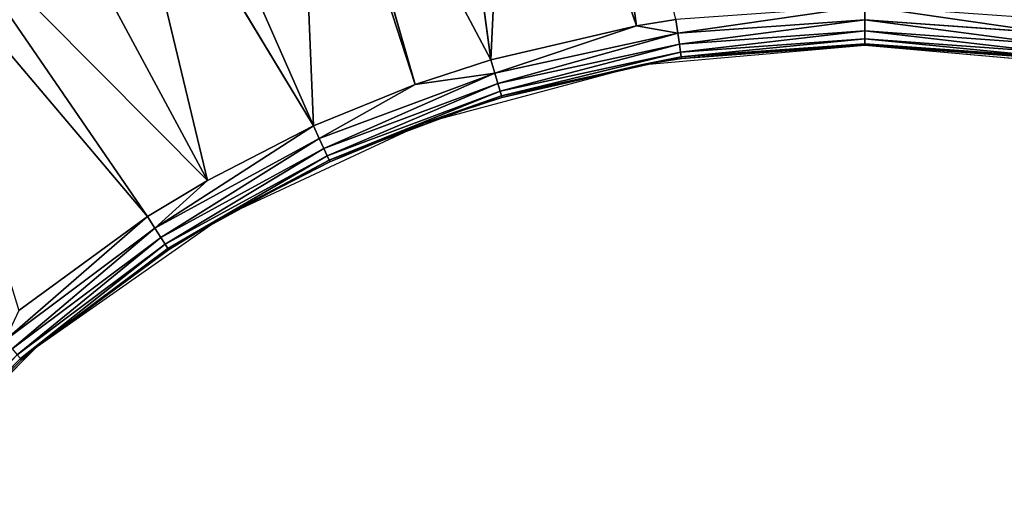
# Model space of a CAD drawing. Extents: x 0 to 500, y 0 to 390.
# Tile 580 of 656: x 239 to 252, y 210 to 216. Entities that reach past the tile are written whole.
import ezdxf

# ---------------------------------------------------------------- set-up
doc = ezdxf.new("R2010")
doc.units = 0
doc.header["$LTSCALE"] = 25.4
doc.layers.get('0').update_dxf_attribs({"linetype": 'CONTINUOUS'})

# ---------------------------------------------------------------- blocks, each defined once
blk = doc.blocks.new('ATLANTA505_-_S_STL')
at = {"color": 0}
for p, q in [((241.138, 18.205, 176.12), (238.083, 23.629, 172.506)), ((241.138, 18.205, 176.12), (238.083, 23.629, 172.506)), ((238.474, 23.635, 172.239), (241.138, 18.205, 176.12)), ((238.474, 23.635, 172.239), (241.138, 18.205, 176.12)), ((239.648, 23.651, 171.51), (241.883, 18.205, 175.669)), ((239.648, 23.651, 171.51), (241.883, 18.205, 175.669)), ((243.202, 18.205, 174.993), (240.744, 23.665, 170.92)), ((240.744, 23.665, 170.92), (241.883, 18.205, 175.669)), ((240.744, 23.665, 170.92), (241.883, 18.205, 175.669)), ((243.202, 18.205, 174.993), (240.744, 23.665, 170.92)), ((241.291, 23.672, 170.656), (243.202, 18.205, 174.993)), ((241.291, 23.672, 170.656), (243.202, 18.205, 174.993)), ((242.997, 23.69, 169.954), (244.467, 18.205, 174.477)), ((242.997, 23.69, 169.954), (244.467, 18.205, 174.477)), ((242.997, 23.69, 169.954), (243.202, 18.205, 174.993)), ((242.997, 23.69, 169.954), (243.202, 18.205, 174.993)), ((245.407, 18.205, 174.171), (243.144, 23.691, 169.902)), ((243.144, 23.691, 169.902), (244.467, 18.205, 174.477)), ((243.144, 23.691, 169.902), (244.467, 18.205, 174.477)), ((245.407, 18.205, 174.171), (243.144, 23.691, 169.902)), ((244.759, 23.705, 169.405), (245.407, 18.205, 174.171)), ((244.759, 23.705, 169.405), (245.407, 18.205, 174.171)), ((245.644, 23.711, 169.193), (247.217, 18.205, 173.748)), ((245.644, 23.711, 169.193), (247.217, 18.205, 173.748)), ((246.558, 23.716, 169.016), (247.217, 18.205, 173.748)), ((246.558, 23.716, 169.016), (247.217, 18.205, 173.748)), ((239.366, 17.976, 177.659), (241.138, 18.205, 176.12)), ((239.366, 17.976, 177.659), (241.138, 18.205, 176.12)), ((241.138, 18.205, 176.12), (239.542, 18.205, 177.287)), ((241.138, 18.205, 176.12), (239.542, 18.205, 177.287)), ((241.23, 17.976, 176.264), (241.138, 18.205, 176.12)), ((241.23, 17.976, 176.264), (241.138, 18.205, 176.12)), ((241.883, 18.205, 175.669), (241.138, 18.205, 176.12)), ((241.883, 18.205, 175.669), (241.138, 18.205, 176.12)), ((241.883, 18.205, 175.669), (241.23, 17.976, 176.264)), ((241.23, 17.976, 176.264), (243.202, 18.205, 174.993)), ((241.23, 17.976, 176.264), (243.202, 18.205, 174.993)), ((241.883, 18.205, 175.669), (241.23, 17.976, 176.264)), ((243.202, 18.205, 174.993), (241.883, 18.205, 175.669)), ((243.202, 18.205, 174.993), (241.883, 18.205, 175.669)), ((243.273, 17.976, 175.148), (243.202, 18.205, 174.993)), ((243.273, 17.976, 175.148), (243.202, 18.205, 174.993)), ((244.467, 18.205, 174.477), (243.202, 18.205, 174.993)), ((244.467, 18.205, 174.477), (243.202, 18.205, 174.993)), ((244.467, 18.205, 174.477), (243.273, 17.976, 175.148)), ((244.467, 18.205, 174.477), (243.273, 17.976, 175.148)), ((245.407, 18.205, 174.171), (244.467, 18.205, 174.477)), ((244.467, 18.205, 174.477), (245.455, 17.976, 174.335)), ((244.467, 18.205, 174.477), (245.455, 17.976, 174.335)), ((245.407, 18.205, 174.171), (244.467, 18.205, 174.477)), ((247.217, 18.205, 173.748), (245.407, 18.205, 174.171)), ((245.407, 18.205, 174.171), (245.455, 17.976, 174.335)), ((245.407, 18.205, 174.171), (245.455, 17.976, 174.335)), ((247.217, 18.205, 173.748), (245.407, 18.205, 174.171)), ((245.455, 17.976, 174.335), (247.217, 18.205, 173.748)), ((245.455, 17.976, 174.335), (247.217, 18.205, 173.748)), ((247.705, 18.205, 173.67), (247.217, 18.205, 173.748)), ((247.217, 18.205, 173.748), (247.73, 17.976, 173.84)), ((247.217, 18.205, 173.748), (247.73, 17.976, 173.84)), ((247.705, 18.205, 173.67), (247.217, 18.205, 173.748)), ((247.73, 17.976, 173.84), (247.705, 18.205, 173.67)), ((247.73, 17.976, 173.84), (247.705, 18.205, 173.67)), ((250.052, 18.205, 173.503), (250.052, 17.976, 173.674)), ((250.052, 18.205, 173.503), (250.052, 17.976, 173.674)), ((241.23, 17.976, 176.264), (239.366, 17.976, 177.659)), ((241.23, 17.976, 176.264), (239.366, 17.976, 177.659)), ((243.273, 17.976, 175.148), (241.23, 17.976, 176.264)), ((241.23, 17.976, 176.264), (241.304, 17.726, 176.379)), ((243.273, 17.976, 175.148), (241.23, 17.976, 176.264)), ((241.23, 17.976, 176.264), (241.304, 17.726, 176.379)), ((243.273, 17.976, 175.148), (245.455, 17.976, 174.335)), ((243.273, 17.976, 175.148), (245.455, 17.976, 174.335)), ((243.273, 17.976, 175.148), (243.33, 17.726, 175.273)), ((243.273, 17.976, 175.148), (243.33, 17.726, 175.273)), ((245.455, 17.976, 174.335), (247.73, 17.976, 173.84)), ((245.455, 17.976, 174.335), (247.73, 17.976, 173.84)), ((245.455, 17.976, 174.335), (245.493, 17.726, 174.466)), ((245.455, 17.976, 174.335), (245.493, 17.726, 174.466)), ((247.749, 17.726, 173.975), (247.73, 17.976, 173.84)), ((247.73, 17.976, 173.84), (250.052, 17.976, 173.674)), ((247.73, 17.976, 173.84), (250.052, 17.976, 173.674)), ((247.749, 17.726, 173.975), (247.73, 17.976, 173.84)), ((250.052, 17.976, 173.674), (252.374, 17.976, 173.84)), ((250.052, 17.976, 173.674), (252.374, 17.976, 173.84)), ((250.052, 17.976, 173.674), (250.052, 17.726, 173.81)), ((250.052, 17.976, 173.674), (250.052, 17.726, 173.81)), ((241.304, 17.726, 176.379), (239.456, 17.726, 177.763)), ((241.304, 17.726, 176.379), (239.456, 17.726, 177.763)), ((243.33, 17.726, 175.273), (241.304, 17.726, 176.379)), ((241.304, 17.726, 176.379), (241.358, 17.458, 176.463)), ((243.33, 17.726, 175.273), (241.304, 17.726, 176.379)), ((241.304, 17.726, 176.379), (241.358, 17.458, 176.463)), ((243.33, 17.726, 175.273), (245.493, 17.726, 174.466)), ((243.33, 17.726, 175.273), (245.493, 17.726, 174.466)), ((243.33, 17.726, 175.273), (243.372, 17.458, 175.363)), ((243.33, 17.726, 175.273), (243.372, 17.458, 175.363)), ((245.493, 17.726, 174.466), (247.749, 17.726, 173.975)), ((245.493, 17.726, 174.466), (247.749, 17.726, 173.975)), ((245.493, 17.726, 174.466), (245.522, 17.458, 174.562)), ((245.493, 17.726, 174.466), (245.522, 17.458, 174.562)), ((247.763, 17.458, 174.074), (247.749, 17.726, 173.975)), ((247.749, 17.726, 173.975), (250.052, 17.726, 173.81)), ((247.749, 17.726, 173.975), (250.052, 17.726, 173.81)), ((247.763, 17.458, 174.074), (247.749, 17.726, 173.975)), ((250.052, 17.726, 173.81), (252.355, 17.726, 173.975)), ((250.052, 17.726, 173.81), (252.355, 17.726, 173.975)), ((250.052, 17.726, 173.81), (250.052, 17.458, 173.91)), ((250.052, 17.726, 173.81), (250.052, 17.458, 173.91)), ((241.358, 17.458, 176.463), (239.521, 17.458, 177.838)), ((239.521, 17.458, 177.838), (239.561, 17.179, 177.884)), ((241.358, 17.458, 176.463), (239.521, 17.458, 177.838)), ((239.521, 17.458, 177.838), (239.561, 17.179, 177.884)), ((243.372, 17.458, 175.363), (241.358, 17.458, 176.463)), ((241.358, 17.458, 176.463), (241.391, 17.179, 176.514)), ((243.372, 17.458, 175.363), (241.358, 17.458, 176.463)), ((241.358, 17.458, 176.463), (241.391, 17.179, 176.514)), ((243.372, 17.458, 175.363), (245.522, 17.458, 174.562)), ((243.372, 17.458, 175.363), (245.522, 17.458, 174.562)), ((243.372, 17.458, 175.363), (243.397, 17.179, 175.419)), ((243.372, 17.458, 175.363), (243.397, 17.179, 175.419)), ((245.522, 17.458, 174.562), (247.763, 17.458, 174.074)), ((245.522, 17.458, 174.562), (247.763, 17.458, 174.074)), ((245.522, 17.458, 174.562), (245.539, 17.179, 174.62)), ((245.522, 17.458, 174.562), (245.539, 17.179, 174.62)), ((247.772, 17.179, 174.134), (247.763, 17.458, 174.074)), ((247.763, 17.458, 174.074), (250.052, 17.458, 173.91)), ((247.763, 17.458, 174.074), (250.052, 17.458, 173.91)), ((247.772, 17.179, 174.134), (247.763, 17.458, 174.074)), ((250.052, 17.458, 173.91), (252.341, 17.458, 174.074)), ((250.052, 17.458, 173.91), (252.341, 17.458, 174.074)), ((250.052, 17.458, 173.91), (250.052, 17.179, 173.971)), ((250.052, 17.458, 173.91), (250.052, 17.179, 173.971)), ((237.945, 17.179, 179.5), (239.561, 17.179, 177.884)), ((237.945, 17.179, 179.5), (239.561, 17.179, 177.884)), ((239.767, 16.895, 177.735), (239.561, 17.179, 177.884)), ((239.561, 17.179, 177.884), (239.574, 16.895, 177.899)), ((239.767, 16.895, 177.735), (239.561, 17.179, 177.884)), ((241.391, 17.179, 176.514), (239.561, 17.179, 177.884)), ((241.391, 17.179, 176.514), (239.561, 17.179, 177.884)), ((239.561, 17.179, 177.884), (239.574, 16.895, 177.899)), ((241.391, 17.179, 176.514), (239.767, 16.895, 177.735)), ((241.391, 17.179, 176.514), (239.767, 16.895, 177.735)), ((241.402, 16.895, 176.531), (241.391, 17.179, 176.514)), ((242.052, 16.895, 176.135), (241.391, 17.179, 176.514)), ((241.402, 16.895, 176.531), (241.391, 17.179, 176.514)), ((242.052, 16.895, 176.135), (241.391, 17.179, 176.514)), ((243.397, 17.179, 175.419), (241.391, 17.179, 176.514)), ((243.397, 17.179, 175.419), (241.391, 17.179, 176.514)), ((243.397, 17.179, 175.419), (242.052, 16.895, 176.135)), ((243.397, 17.179, 175.419), (242.052, 16.895, 176.135)), ((243.405, 16.895, 175.437), (243.397, 17.179, 175.419)), ((243.397, 17.179, 175.419), (245.539, 17.179, 174.62)), ((243.397, 17.179, 175.419), (245.539, 17.179, 174.62)), ((243.397, 17.179, 175.419), (244.58, 16.895, 174.956)), ((243.397, 17.179, 175.419), (244.58, 16.895, 174.956)), ((243.405, 16.895, 175.437), (243.397, 17.179, 175.419)), ((245.539, 17.179, 174.62), (244.58, 16.895, 174.956)), ((245.539, 17.179, 174.62), (244.58, 16.895, 174.956)), ((245.544, 16.895, 174.639), (245.539, 17.179, 174.62)), ((245.539, 17.179, 174.62), (247.772, 17.179, 174.134)), ((245.544, 16.895, 174.639), (245.539, 17.179, 174.62)), ((245.539, 17.179, 174.62), (247.772, 17.179, 174.134)), ((245.544, 16.895, 174.639), (247.772, 17.179, 174.134)), ((245.544, 16.895, 174.639), (247.772, 17.179, 174.134)), ((247.274, 16.895, 174.234), (247.772, 17.179, 174.134)), ((247.274, 16.895, 174.234), (247.772, 17.179, 174.134)), ((247.772, 17.179, 174.134), (250.052, 17.179, 173.971)), ((247.772, 17.179, 174.134), (250.052, 17.179, 173.971)), ((247.772, 17.179, 174.134), (247.775, 16.895, 174.154)), ((247.772, 17.179, 174.134), (247.775, 16.895, 174.154)), ((250.052, 17.179, 173.971), (252.332, 17.179, 174.134)), ((250.052, 17.179, 173.971), (252.332, 17.179, 174.134)), ((250.052, 17.179, 173.971), (250.052, 16.895, 173.991)), ((250.052, 17.179, 173.971), (250.052, 16.895, 173.991)), ((239.574, 16.895, 177.899), (237.96, 16.895, 179.513)), ((239.574, 16.895, 177.899), (237.96, 16.895, 179.513)), ((239.767, 0.01, 177.735), (239.574, 16.895, 177.899)), ((239.767, 16.895, 177.735), (239.574, 16.895, 177.899)), ((239.767, 0.01, 177.735), (239.574, 16.895, 177.899)), ((239.767, 16.895, 177.735), (239.574, 16.895, 177.899)), ((241.402, 16.895, 176.531), (239.767, 0.01, 177.735)), ((241.402, 16.895, 176.531), (239.767, 0.01, 177.735)), ((241.402, 16.895, 176.531), (239.767, 16.895, 177.735)), ((239.767, 16.895, 177.735), (239.767, 0.01, 177.735)), ((239.767, 16.895, 177.735), (239.767, 0.01, 177.735)), ((241.402, 16.895, 176.531), (239.767, 16.895, 177.735)), ((242.052, 0.01, 176.135), (241.402, 16.895, 176.531)), ((242.052, 16.895, 176.135), (241.402, 16.895, 176.531)), ((242.052, 0.01, 176.135), (241.402, 16.895, 176.531)), ((242.052, 16.895, 176.135), (241.402, 16.895, 176.531)), ((243.405, 16.895, 175.437), (242.052, 0.01, 176.135)), ((243.405, 16.895, 175.437), (242.052, 0.01, 176.135)), ((243.405, 16.895, 175.437), (242.052, 16.895, 176.135)), ((242.052, 16.895, 176.135), (242.052, 0.01, 176.135)), ((242.052, 16.895, 176.135), (242.052, 0.01, 176.135)), ((243.405, 16.895, 175.437), (242.052, 16.895, 176.135)), ((244.58, 0.01, 174.956), (243.405, 16.895, 175.437)), ((244.58, 16.895, 174.956), (243.405, 16.895, 175.437)), ((244.58, 0.01, 174.956), (243.405, 16.895, 175.437)), ((244.58, 16.895, 174.956), (243.405, 16.895, 175.437)), ((245.544, 16.895, 174.639), (244.58, 0.01, 174.956)), ((245.544, 16.895, 174.639), (244.58, 0.01, 174.956)), ((245.544, 16.895, 174.639), (244.58, 16.895, 174.956)), ((244.58, 16.895, 174.956), (244.58, 0.01, 174.956)), ((244.58, 16.895, 174.956), (244.58, 0.01, 174.956)), ((245.544, 16.895, 174.639), (244.58, 16.895, 174.956)), ((247.274, 0.01, 174.234), (245.544, 16.895, 174.639)), ((247.274, 16.895, 174.234), (245.544, 16.895, 174.639)), ((247.274, 0.01, 174.234), (245.544, 16.895, 174.639)), ((247.274, 16.895, 174.234), (245.544, 16.895, 174.639)), ((247.775, 16.895, 174.154), (247.274, 0.01, 174.234)), ((247.775, 16.895, 174.154), (247.274, 0.01, 174.234)), ((247.775, 16.895, 174.154), (247.274, 16.895, 174.234)), ((247.274, 16.895, 174.234), (247.274, 0.01, 174.234)), ((247.274, 16.895, 174.234), (247.274, 0.01, 174.234)), ((247.775, 16.895, 174.154), (247.274, 16.895, 174.234)), ((250.052, 0.01, 173.991), (247.775, 16.895, 174.154)), ((250.052, 16.895, 173.991), (247.775, 16.895, 174.154)), ((250.052, 0.01, 173.991), (247.775, 16.895, 174.154)), ((250.052, 16.895, 173.991), (247.775, 16.895, 174.154)), ((252.329, 16.895, 174.154), (250.052, 0.01, 173.991)), ((252.329, 16.895, 174.154), (250.052, 0.01, 173.991)), ((252.329, 16.895, 174.154), (250.052, 16.895, 173.991)), ((250.052, 16.895, 173.991), (250.052, 0.01, 173.991)), ((250.052, 16.895, 173.991), (250.052, 0.01, 173.991)), ((252.329, 16.895, 174.154), (250.052, 16.895, 173.991)), ((237.795, 0.01, 179.707), (239.767, 0.01, 177.735)), ((239.767, 0.01, 177.735), (242.052, 0.01, 176.135)), ((242.052, 0.01, 176.135), (244.58, 0.01, 174.956)), ((244.58, 0.01, 174.956), (247.274, 0.01, 174.234)), ((247.274, 0.01, 174.234), (250.052, 0.01, 173.991)), ((250.052, 0.01, 173.991), (252.83, 0.01, 174.234))]:
    blk.add_line(p, q, dxfattribs=at)
mesh = blk.add_polyface(dxfattribs=at)
corners = [(241.138, 18.205, 176.12), (238.474, 23.635, 172.239), (238.083, 23.629, 172.506)]
mesh.append_faces([[corners[k] for k in face] for face in [(0, 1, 2)]], dxfattribs={"color": 0})
mesh = blk.add_polyface(dxfattribs=at)
corners = [(239.542, 18.205, 177.287), (241.138, 18.205, 176.12), (238.083, 23.629, 172.506)]
mesh.append_faces([[corners[k] for k in face] for face in [(0, 1, 2)]], dxfattribs={"color": 0})
mesh = blk.add_polyface(dxfattribs=at)
corners = [(238.474, 23.635, 172.239), (241.883, 18.205, 175.669), (239.648, 23.651, 171.51), (241.138, 18.205, 176.12)]
mesh.append_faces([[corners[k] for k in face] for face in [(0, 1, 2), (1, 0, 3)]], dxfattribs={"vtx0": -1, "color": 0})
mesh = blk.add_polyface(dxfattribs=at)
corners = [(241.883, 18.205, 175.669), (240.744, 23.665, 170.92), (239.648, 23.651, 171.51)]
mesh.append_faces([[corners[k] for k in face] for face in [(0, 1, 2)]], dxfattribs={"color": 0})
mesh = blk.add_polyface(dxfattribs=at)
corners = [(243.202, 18.205, 174.993), (241.291, 23.672, 170.656), (240.744, 23.665, 170.92)]
mesh.append_faces([[corners[k] for k in face] for face in [(0, 1, 2)]], dxfattribs={"color": 0})
mesh = blk.add_polyface(dxfattribs=at)
corners = [(243.202, 18.205, 174.993), (240.744, 23.665, 170.92), (241.883, 18.205, 175.669)]
mesh.append_faces([[corners[k] for k in face] for face in [(0, 1, 2)]], dxfattribs={"color": 0})
mesh = blk.add_polyface(dxfattribs=at)
corners = [(243.202, 18.205, 174.993), (242.997, 23.69, 169.954), (241.291, 23.672, 170.656)]
mesh.append_faces([[corners[k] for k in face] for face in [(0, 1, 2)]], dxfattribs={"color": 0})
mesh = blk.add_polyface(dxfattribs=at)
corners = [(244.467, 18.205, 174.477), (243.144, 23.691, 169.902), (242.997, 23.69, 169.954)]
mesh.append_faces([[corners[k] for k in face] for face in [(0, 1, 2)]], dxfattribs={"color": 0})
mesh = blk.add_polyface(dxfattribs=at)
corners = [(244.467, 18.205, 174.477), (242.997, 23.69, 169.954), (243.202, 18.205, 174.993)]
mesh.append_faces([[corners[k] for k in face] for face in [(0, 1, 2)]], dxfattribs={"color": 0})
mesh = blk.add_polyface(dxfattribs=at)
corners = [(245.407, 18.205, 174.171), (244.759, 23.705, 169.405), (243.144, 23.691, 169.902)]
mesh.append_faces([[corners[k] for k in face] for face in [(0, 1, 2)]], dxfattribs={"color": 0})
mesh = blk.add_polyface(dxfattribs=at)
corners = [(245.407, 18.205, 174.171), (243.144, 23.691, 169.902), (244.467, 18.205, 174.477)]
mesh.append_faces([[corners[k] for k in face] for face in [(0, 1, 2)]], dxfattribs={"color": 0})
mesh = blk.add_polyface(dxfattribs=at)
corners = [(245.407, 18.205, 174.171), (245.644, 23.711, 169.193), (244.759, 23.705, 169.405), (247.217, 18.205, 173.748)]
mesh.append_faces([[corners[k] for k in face] for face in [(0, 1, 2), (1, 0, 3)]], dxfattribs={"vtx0": -1, "color": 0})
mesh = blk.add_polyface(dxfattribs=at)
corners = [(247.217, 18.205, 173.748), (246.558, 23.716, 169.016), (245.644, 23.711, 169.193)]
mesh.append_faces([[corners[k] for k in face] for face in [(0, 1, 2)]], dxfattribs={"color": 0})
mesh = blk.add_polyface(dxfattribs=at)
corners = [(247.705, 18.205, 173.67), (246.558, 23.716, 169.016), (247.217, 18.205, 173.748)]
mesh.append_faces([[corners[k] for k in face] for face in [(0, 1, 2)]], dxfattribs={"color": 0})
mesh = blk.add_polyface(dxfattribs=at)
corners = [(239.366, 17.976, 177.659), (241.138, 18.205, 176.12), (239.542, 18.205, 177.287)]
mesh.append_faces([[corners[k] for k in face] for face in [(0, 1, 2)]], dxfattribs={"color": 0})
mesh = blk.add_polyface(dxfattribs=at)
corners = [(241.23, 17.976, 176.264), (241.138, 18.205, 176.12), (239.366, 17.976, 177.659)]
mesh.append_faces([[corners[k] for k in face] for face in [(0, 1, 2)]], dxfattribs={"color": 0})
mesh = blk.add_polyface(dxfattribs=at)
corners = [(241.883, 18.205, 175.669), (241.138, 18.205, 176.12), (241.23, 17.976, 176.264)]
mesh.append_faces([[corners[k] for k in face] for face in [(0, 1, 2)]], dxfattribs={"color": 0})
mesh = blk.add_polyface(dxfattribs=at)
corners = [(241.23, 17.976, 176.264), (243.202, 18.205, 174.993), (241.883, 18.205, 175.669)]
mesh.append_faces([[corners[k] for k in face] for face in [(0, 1, 2)]], dxfattribs={"color": 0})
mesh = blk.add_polyface(dxfattribs=at)
corners = [(243.273, 17.976, 175.148), (243.202, 18.205, 174.993), (241.23, 17.976, 176.264)]
mesh.append_faces([[corners[k] for k in face] for face in [(0, 1, 2)]], dxfattribs={"color": 0})
mesh = blk.add_polyface(dxfattribs=at)
corners = [(244.467, 18.205, 174.477), (243.202, 18.205, 174.993), (243.273, 17.976, 175.148)]
mesh.append_faces([[corners[k] for k in face] for face in [(0, 1, 2)]], dxfattribs={"color": 0})
mesh = blk.add_polyface(dxfattribs=at)
corners = [(245.455, 17.976, 174.335), (244.467, 18.205, 174.477), (243.273, 17.976, 175.148)]
mesh.append_faces([[corners[k] for k in face] for face in [(0, 1, 2)]], dxfattribs={"color": 0})
mesh = blk.add_polyface(dxfattribs=at)
corners = [(245.455, 17.976, 174.335), (245.407, 18.205, 174.171), (244.467, 18.205, 174.477)]
mesh.append_faces([[corners[k] for k in face] for face in [(0, 1, 2)]], dxfattribs={"color": 0})
mesh = blk.add_polyface(dxfattribs=at)
corners = [(247.217, 18.205, 173.748), (245.407, 18.205, 174.171), (245.455, 17.976, 174.335)]
mesh.append_faces([[corners[k] for k in face] for face in [(0, 1, 2)]], dxfattribs={"color": 0})
mesh = blk.add_polyface(dxfattribs=at)
corners = [(247.73, 17.976, 173.84), (247.217, 18.205, 173.748), (245.455, 17.976, 174.335)]
mesh.append_faces([[corners[k] for k in face] for face in [(0, 1, 2)]], dxfattribs={"color": 0})
mesh = blk.add_polyface(dxfattribs=at)
corners = [(247.73, 17.976, 173.84), (247.705, 18.205, 173.67), (247.217, 18.205, 173.748)]
mesh.append_faces([[corners[k] for k in face] for face in [(0, 1, 2)]], dxfattribs={"color": 0})
mesh = blk.add_polyface(dxfattribs=at)
corners = [(247.73, 17.976, 173.84), (250.052, 18.205, 173.503), (247.705, 18.205, 173.67), (250.052, 17.976, 173.674)]
mesh.append_faces([[corners[k] for k in face] for face in [(0, 1, 2), (1, 0, 3)]], dxfattribs={"vtx0": -1, "color": 0})
mesh = blk.add_polyface(dxfattribs=at)
corners = [(252.374, 17.976, 173.84), (250.052, 18.205, 173.503), (250.052, 17.976, 173.674), (252.399, 18.205, 173.67)]
mesh.append_faces([[corners[k] for k in face] for face in [(0, 1, 2), (1, 0, 3)]], dxfattribs={"vtx0": -1, "color": 0})
mesh = blk.add_polyface(dxfattribs=at)
corners = [(239.456, 17.726, 177.763), (241.23, 17.976, 176.264), (239.366, 17.976, 177.659), (241.304, 17.726, 176.379)]
mesh.append_faces([[corners[k] for k in face] for face in [(0, 1, 2), (1, 0, 3)]], dxfattribs={"vtx0": -1, "color": 0})
mesh = blk.add_polyface(dxfattribs=at)
corners = [(241.304, 17.726, 176.379), (243.273, 17.976, 175.148), (241.23, 17.976, 176.264), (243.33, 17.726, 175.273)]
mesh.append_faces([[corners[k] for k in face] for face in [(0, 1, 2), (1, 0, 3)]], dxfattribs={"vtx0": -1, "color": 0})
mesh = blk.add_polyface(dxfattribs=at)
corners = [(243.33, 17.726, 175.273), (245.455, 17.976, 174.335), (243.273, 17.976, 175.148), (245.493, 17.726, 174.466)]
mesh.append_faces([[corners[k] for k in face] for face in [(0, 1, 2), (1, 0, 3)]], dxfattribs={"vtx0": -1, "color": 0})
mesh = blk.add_polyface(dxfattribs=at)
corners = [(245.493, 17.726, 174.466), (247.73, 17.976, 173.84), (245.455, 17.976, 174.335), (247.749, 17.726, 173.975)]
mesh.append_faces([[corners[k] for k in face] for face in [(0, 1, 2), (1, 0, 3)]], dxfattribs={"vtx0": -1, "color": 0})
mesh = blk.add_polyface(dxfattribs=at)
corners = [(247.749, 17.726, 173.975), (250.052, 17.976, 173.674), (247.73, 17.976, 173.84), (250.052, 17.726, 173.81)]
mesh.append_faces([[corners[k] for k in face] for face in [(0, 1, 2), (1, 0, 3)]], dxfattribs={"vtx0": -1, "color": 0})
mesh = blk.add_polyface(dxfattribs=at)
corners = [(252.355, 17.726, 173.975), (250.052, 17.976, 173.674), (250.052, 17.726, 173.81), (252.374, 17.976, 173.84)]
mesh.append_faces([[corners[k] for k in face] for face in [(0, 1, 2), (1, 0, 3)]], dxfattribs={"vtx0": -1, "color": 0})
mesh = blk.add_polyface(dxfattribs=at)
corners = [(239.521, 17.458, 177.838), (241.304, 17.726, 176.379), (239.456, 17.726, 177.763), (241.358, 17.458, 176.463)]
mesh.append_faces([[corners[k] for k in face] for face in [(0, 1, 2), (1, 0, 3)]], dxfattribs={"vtx0": -1, "color": 0})
mesh = blk.add_polyface(dxfattribs=at)
corners = [(241.358, 17.458, 176.463), (243.33, 17.726, 175.273), (241.304, 17.726, 176.379), (243.372, 17.458, 175.363)]
mesh.append_faces([[corners[k] for k in face] for face in [(0, 1, 2), (1, 0, 3)]], dxfattribs={"vtx0": -1, "color": 0})
mesh = blk.add_polyface(dxfattribs=at)
corners = [(243.372, 17.458, 175.363), (245.493, 17.726, 174.466), (243.33, 17.726, 175.273), (245.522, 17.458, 174.562)]
mesh.append_faces([[corners[k] for k in face] for face in [(0, 1, 2), (1, 0, 3)]], dxfattribs={"vtx0": -1, "color": 0})
mesh = blk.add_polyface(dxfattribs=at)
corners = [(245.522, 17.458, 174.562), (247.749, 17.726, 173.975), (245.493, 17.726, 174.466), (247.763, 17.458, 174.074)]
mesh.append_faces([[corners[k] for k in face] for face in [(0, 1, 2), (1, 0, 3)]], dxfattribs={"vtx0": -1, "color": 0})
mesh = blk.add_polyface(dxfattribs=at)
corners = [(247.763, 17.458, 174.074), (250.052, 17.726, 173.81), (247.749, 17.726, 173.975), (250.052, 17.458, 173.91)]
mesh.append_faces([[corners[k] for k in face] for face in [(0, 1, 2), (1, 0, 3)]], dxfattribs={"vtx0": -1, "color": 0})
mesh = blk.add_polyface(dxfattribs=at)
corners = [(252.341, 17.458, 174.074), (250.052, 17.726, 173.81), (250.052, 17.458, 173.91), (252.355, 17.726, 173.975)]
mesh.append_faces([[corners[k] for k in face] for face in [(0, 1, 2), (1, 0, 3)]], dxfattribs={"vtx0": -1, "color": 0})
mesh = blk.add_polyface(dxfattribs=at)
corners = [(239.521, 17.458, 177.838), (237.945, 17.179, 179.5), (239.561, 17.179, 177.884), (237.899, 17.458, 179.46)]
mesh.append_faces([[corners[k] for k in face] for face in [(0, 1, 2), (1, 0, 3)]], dxfattribs={"vtx0": -1, "color": 0})
mesh = blk.add_polyface(dxfattribs=at)
corners = [(239.561, 17.179, 177.884), (241.358, 17.458, 176.463), (239.521, 17.458, 177.838), (241.391, 17.179, 176.514)]
mesh.append_faces([[corners[k] for k in face] for face in [(0, 1, 2), (1, 0, 3)]], dxfattribs={"vtx0": -1, "color": 0})
mesh = blk.add_polyface(dxfattribs=at)
corners = [(241.391, 17.179, 176.514), (243.372, 17.458, 175.363), (241.358, 17.458, 176.463), (243.397, 17.179, 175.419)]
mesh.append_faces([[corners[k] for k in face] for face in [(0, 1, 2), (1, 0, 3)]], dxfattribs={"vtx0": -1, "color": 0})
mesh = blk.add_polyface(dxfattribs=at)
corners = [(243.397, 17.179, 175.419), (245.522, 17.458, 174.562), (243.372, 17.458, 175.363), (245.539, 17.179, 174.62)]
mesh.append_faces([[corners[k] for k in face] for face in [(0, 1, 2), (1, 0, 3)]], dxfattribs={"vtx0": -1, "color": 0})
mesh = blk.add_polyface(dxfattribs=at)
corners = [(245.539, 17.179, 174.62), (247.763, 17.458, 174.074), (245.522, 17.458, 174.562), (247.772, 17.179, 174.134)]
mesh.append_faces([[corners[k] for k in face] for face in [(0, 1, 2), (1, 0, 3)]], dxfattribs={"vtx0": -1, "color": 0})
mesh = blk.add_polyface(dxfattribs=at)
corners = [(247.772, 17.179, 174.134), (250.052, 17.458, 173.91), (247.763, 17.458, 174.074), (250.052, 17.179, 173.971)]
mesh.append_faces([[corners[k] for k in face] for face in [(0, 1, 2), (1, 0, 3)]], dxfattribs={"vtx0": -1, "color": 0})
mesh = blk.add_polyface(dxfattribs=at)
corners = [(252.332, 17.179, 174.134), (250.052, 17.458, 173.91), (250.052, 17.179, 173.971), (252.341, 17.458, 174.074)]
mesh.append_faces([[corners[k] for k in face] for face in [(0, 1, 2), (1, 0, 3)]], dxfattribs={"vtx0": -1, "color": 0})
mesh = blk.add_polyface(dxfattribs=at)
corners = [(237.96, 16.895, 179.513), (239.561, 17.179, 177.884), (237.945, 17.179, 179.5), (239.574, 16.895, 177.899)]
mesh.append_faces([[corners[k] for k in face] for face in [(0, 1, 2), (1, 0, 3)]], dxfattribs={"vtx0": -1, "color": 0})
mesh = blk.add_polyface(dxfattribs=at)
corners = [(239.767, 16.895, 177.735), (239.561, 17.179, 177.884), (239.574, 16.895, 177.899)]
mesh.append_faces([[corners[k] for k in face] for face in [(0, 1, 2)]], dxfattribs={"color": 0})
mesh = blk.add_polyface(dxfattribs=at)
corners = [(241.391, 17.179, 176.514), (239.561, 17.179, 177.884), (239.767, 16.895, 177.735)]
mesh.append_faces([[corners[k] for k in face] for face in [(0, 1, 2)]], dxfattribs={"color": 0})
mesh = blk.add_polyface(dxfattribs=at)
corners = [(241.402, 16.895, 176.531), (241.391, 17.179, 176.514), (239.767, 16.895, 177.735)]
mesh.append_faces([[corners[k] for k in face] for face in [(0, 1, 2)]], dxfattribs={"color": 0})
mesh = blk.add_polyface(dxfattribs=at)
corners = [(242.052, 16.895, 176.135), (241.391, 17.179, 176.514), (241.402, 16.895, 176.531)]
mesh.append_faces([[corners[k] for k in face] for face in [(0, 1, 2)]], dxfattribs={"color": 0})
mesh = blk.add_polyface(dxfattribs=at)
corners = [(243.397, 17.179, 175.419), (241.391, 17.179, 176.514), (242.052, 16.895, 176.135)]
mesh.append_faces([[corners[k] for k in face] for face in [(0, 1, 2)]], dxfattribs={"color": 0})
mesh = blk.add_polyface(dxfattribs=at)
corners = [(243.405, 16.895, 175.437), (243.397, 17.179, 175.419), (242.052, 16.895, 176.135)]
mesh.append_faces([[corners[k] for k in face] for face in [(0, 1, 2)]], dxfattribs={"color": 0})
mesh = blk.add_polyface(dxfattribs=at)
corners = [(245.539, 17.179, 174.62), (243.397, 17.179, 175.419), (244.58, 16.895, 174.956)]
mesh.append_faces([[corners[k] for k in face] for face in [(0, 1, 2)]], dxfattribs={"color": 0})
mesh = blk.add_polyface(dxfattribs=at)
corners = [(244.58, 16.895, 174.956), (243.397, 17.179, 175.419), (243.405, 16.895, 175.437)]
mesh.append_faces([[corners[k] for k in face] for face in [(0, 1, 2)]], dxfattribs={"color": 0})
mesh = blk.add_polyface(dxfattribs=at)
corners = [(245.544, 16.895, 174.639), (245.539, 17.179, 174.62), (244.58, 16.895, 174.956)]
mesh.append_faces([[corners[k] for k in face] for face in [(0, 1, 2)]], dxfattribs={"color": 0})
mesh = blk.add_polyface(dxfattribs=at)
corners = [(247.772, 17.179, 174.134), (245.539, 17.179, 174.62), (245.544, 16.895, 174.639)]
mesh.append_faces([[corners[k] for k in face] for face in [(0, 1, 2)]], dxfattribs={"color": 0})
mesh = blk.add_polyface(dxfattribs=at)
corners = [(247.772, 17.179, 174.134), (245.544, 16.895, 174.639), (247.274, 16.895, 174.234)]
mesh.append_faces([[corners[k] for k in face] for face in [(0, 1, 2)]], dxfattribs={"color": 0})
mesh = blk.add_polyface(dxfattribs=at)
corners = [(247.775, 16.895, 174.154), (247.772, 17.179, 174.134), (247.274, 16.895, 174.234)]
mesh.append_faces([[corners[k] for k in face] for face in [(0, 1, 2)]], dxfattribs={"color": 0})
mesh = blk.add_polyface(dxfattribs=at)
corners = [(247.775, 16.895, 174.154), (250.052, 17.179, 173.971), (247.772, 17.179, 174.134), (250.052, 16.895, 173.991)]
mesh.append_faces([[corners[k] for k in face] for face in [(0, 1, 2), (1, 0, 3)]], dxfattribs={"vtx0": -1, "color": 0})
mesh = blk.add_polyface(dxfattribs=at)
corners = [(252.329, 16.895, 174.154), (250.052, 17.179, 173.971), (250.052, 16.895, 173.991), (252.332, 17.179, 174.134)]
mesh.append_faces([[corners[k] for k in face] for face in [(0, 1, 2), (1, 0, 3)]], dxfattribs={"vtx0": -1, "color": 0})
mesh = blk.add_polyface(dxfattribs=at)
corners = [(239.574, 16.895, 177.899), (237.795, 0.01, 179.707), (239.767, 0.01, 177.735), (237.96, 16.895, 179.513)]
mesh.append_faces([[corners[k] for k in face] for face in [(0, 1, 2), (1, 0, 3)]], dxfattribs={"vtx0": -1, "color": 0})
mesh = blk.add_polyface(dxfattribs=at)
corners = [(239.767, 16.895, 177.735), (239.574, 16.895, 177.899), (239.767, 0.01, 177.735)]
mesh.append_faces([[corners[k] for k in face] for face in [(0, 1, 2)]], dxfattribs={"color": 0})
mesh = blk.add_polyface(dxfattribs=at)
corners = [(242.052, 0.01, 176.135), (241.402, 16.895, 176.531), (239.767, 0.01, 177.735)]
mesh.append_faces([[corners[k] for k in face] for face in [(0, 1, 2)]], dxfattribs={"color": 0})
mesh = blk.add_polyface(dxfattribs=at)
corners = [(241.402, 16.895, 176.531), (239.767, 16.895, 177.735), (239.767, 0.01, 177.735)]
mesh.append_faces([[corners[k] for k in face] for face in [(0, 1, 2)]], dxfattribs={"color": 0})
mesh = blk.add_polyface(dxfattribs=at)
corners = [(242.052, 16.895, 176.135), (241.402, 16.895, 176.531), (242.052, 0.01, 176.135)]
mesh.append_faces([[corners[k] for k in face] for face in [(0, 1, 2)]], dxfattribs={"color": 0})
mesh = blk.add_polyface(dxfattribs=at)
corners = [(244.58, 0.01, 174.956), (243.405, 16.895, 175.437), (242.052, 0.01, 176.135)]
mesh.append_faces([[corners[k] for k in face] for face in [(0, 1, 2)]], dxfattribs={"color": 0})
mesh = blk.add_polyface(dxfattribs=at)
corners = [(243.405, 16.895, 175.437), (242.052, 16.895, 176.135), (242.052, 0.01, 176.135)]
mesh.append_faces([[corners[k] for k in face] for face in [(0, 1, 2)]], dxfattribs={"color": 0})
mesh = blk.add_polyface(dxfattribs=at)
corners = [(244.58, 16.895, 174.956), (243.405, 16.895, 175.437), (244.58, 0.01, 174.956)]
mesh.append_faces([[corners[k] for k in face] for face in [(0, 1, 2)]], dxfattribs={"color": 0})
mesh = blk.add_polyface(dxfattribs=at)
corners = [(247.274, 0.01, 174.234), (245.544, 16.895, 174.639), (244.58, 0.01, 174.956)]
mesh.append_faces([[corners[k] for k in face] for face in [(0, 1, 2)]], dxfattribs={"color": 0})
mesh = blk.add_polyface(dxfattribs=at)
corners = [(245.544, 16.895, 174.639), (244.58, 16.895, 174.956), (244.58, 0.01, 174.956)]
mesh.append_faces([[corners[k] for k in face] for face in [(0, 1, 2)]], dxfattribs={"color": 0})
mesh = blk.add_polyface(dxfattribs=at)
corners = [(247.274, 16.895, 174.234), (245.544, 16.895, 174.639), (247.274, 0.01, 174.234)]
mesh.append_faces([[corners[k] for k in face] for face in [(0, 1, 2)]], dxfattribs={"color": 0})
mesh = blk.add_polyface(dxfattribs=at)
corners = [(250.052, 0.01, 173.991), (247.775, 16.895, 174.154), (247.274, 0.01, 174.234)]
mesh.append_faces([[corners[k] for k in face] for face in [(0, 1, 2)]], dxfattribs={"color": 0})
mesh = blk.add_polyface(dxfattribs=at)
corners = [(247.775, 16.895, 174.154), (247.274, 16.895, 174.234), (247.274, 0.01, 174.234)]
mesh.append_faces([[corners[k] for k in face] for face in [(0, 1, 2)]], dxfattribs={"color": 0})
mesh = blk.add_polyface(dxfattribs=at)
corners = [(250.052, 16.895, 173.991), (247.775, 16.895, 174.154), (250.052, 0.01, 173.991)]
mesh.append_faces([[corners[k] for k in face] for face in [(0, 1, 2)]], dxfattribs={"color": 0})
mesh = blk.add_polyface(dxfattribs=at)
corners = [(252.83, 0.01, 174.234), (252.329, 16.895, 174.154), (250.052, 0.01, 173.991)]
mesh.append_faces([[corners[k] for k in face] for face in [(0, 1, 2)]], dxfattribs={"color": 0})
mesh = blk.add_polyface(dxfattribs=at)
corners = [(252.329, 16.895, 174.154), (250.052, 16.895, 173.991), (250.052, 0.01, 173.991)]
mesh.append_faces([[corners[k] for k in face] for face in [(0, 1, 2)]], dxfattribs={"color": 0})

msp = doc.modelspace()

# ---------------------------------------------------------------- block references
at = {"color": 254, "extrusion": (0, -1, 1.11022e-16)}
msp.add_blockref('ATLANTA505_-_S_STL', (-0.149, -0.01, -389.852), dxfattribs=at)

doc.saveas('drawing.dxf')
